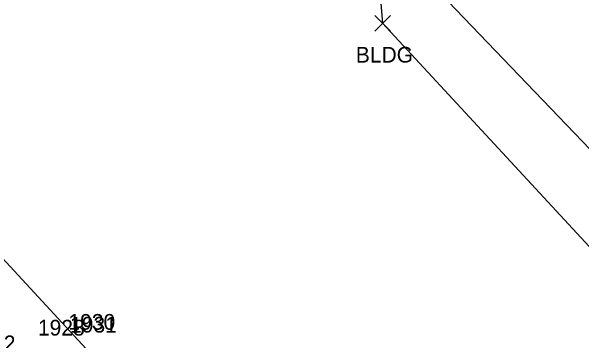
# Model space of a CAD drawing. Extents: x 1462668 to 1465147, y 550359 to 557351.
# Drawn here: x 1464652.8 to 1464725.3, y 552810.7 to 552852.6 of the extents above; entities that cross this region are included whole.
import ezdxf

# ---------------------------------------------------------------- set-up
doc = ezdxf.new("R2010")
doc.units = 0
for name, color, linetype in [('L_A', 7, 'Continuous'), ('L_I', 7, 'Continuous'), ('L_TIC', 7, 'Continuous'), ('LBC', 7, 'Continuous'), ('Level 6', 7, 'Continuous'), ('RDP', 7, 'Continuous'), ('U_I', 7, 'Continuous')]:
    doc.layers.add(name, color=color, linetype=linetype)

msp = doc.modelspace()

# ---------------------------------------------------------------- linework, layer by layer
at = {"layer": 'L_TIC'}
for points in [[(1464699.001, 552850.131), (1464701.001, 552852.131)], [(1464701.001, 552850.131), (1464699.001, 552852.131)]]:
    msp.add_lwpolyline(points, dxfattribs=at)
at = {"layer": 'LBC'}
msp.add_lwpolyline([(1464630.683, 552844.183), (1464647, 552826.245), (1464662.824, 552809.12), (1464674.135, 552796.541), (1464676.046, 552794.385), (1464676.323, 552794.22), (1464680.599, 552789.69), (1464684.238, 552785.637), (1464687.25, 552782.346), (1464688.423, 552780.98), (1464688.685, 552780.857), (1464693.228, 552781.087), (1464696.717, 552777.657), (1464709.319, 552789.166), (1464719.872, 552798.972), (1464732.78, 552810.229), (1464729.33, 552814.126), (1464731.934, 552816.516), (1464730.162, 552818.565), (1464729.963, 552818.738), (1464700.001, 552851.131)], dxfattribs=at)
at = {"layer": 'Level 6'}
for points in [[(1464732.78, 552810.229), (1464719.872, 552798.972), (1464709.319, 552789.166), (1464696.717, 552777.657), (1464693.228, 552781.087), (1464688.685, 552780.857), (1464688.423, 552780.98), (1464687.25, 552782.346), (1464684.238, 552785.637), (1464680.599, 552789.69), (1464676.323, 552794.22), (1464674.135, 552796.541), (1464662.824, 552809.12), (1464647, 552826.245), (1464630.683, 552844.183), (1464609.102, 552867.098), (1464596.699, 552882.351), (1464588.04, 552907.529), (1464577.161, 552929.547), (1464572.243, 552959.724), (1464572.671, 552990.205)], [(1464738.324, 552857.979), (1464721.109, 552871.274), (1464716.136, 552876.71), (1464711.163, 552882.146), (1464706.191, 552887.583), (1464701.218, 552893.019), (1464696.246, 552898.455), (1464696.032, 552898.409), (1464700.001, 552851.131), (1464729.963, 552818.738)]]:
    msp.add_lwpolyline(points, dxfattribs=at)
at = {"layer": 'RDP'}
msp.add_lwpolyline([(1464704.321, 552858.135), (1464736.456, 552824.575)], dxfattribs=at)

# ---------------------------------------------------------------- texts
at = {"layer": 'L_A'}
msp.add_text('BLDG', height=2, dxfattribs=at).set_placement((1464696.592, 552846.131))
at = {"layer": 'L_I'}
for s, p in [('1930', (1464660.045, 552812.12)), ('1931', (1464660.252, 552811.761)), ('1932', (1464647.355, 552809.384))]:
    msp.add_text(s, height=2, dxfattribs=at).set_placement(p)
at = {"layer": 'U_I'}
msp.add_text('1928', height=2, dxfattribs=at).set_placement((1464656.161, 552811.383))

doc.saveas('drawing.dxf')
